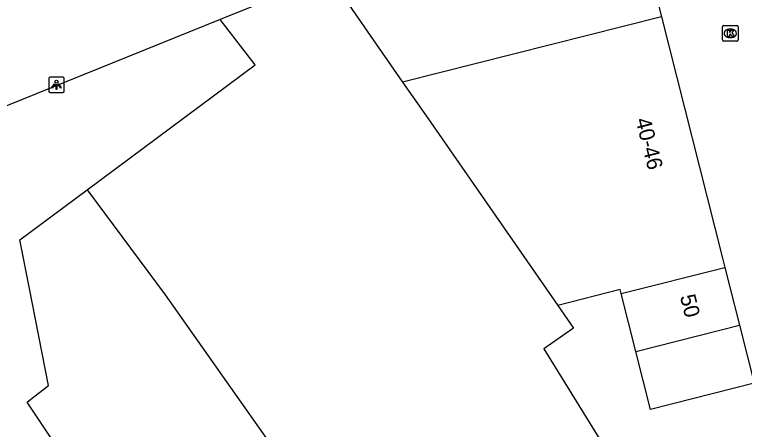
# Model space of a CAD drawing. Extents: x 161087 to 161922, y 382574 to 383873.
# Drawn here: x 161284.92 to 161332.08, y 383429.31 to 383456.13 of the extents above; entities that cross this region are included whole.
import ezdxf

# ---------------------------------------------------------------- set-up
doc = ezdxf.new("R2010")
doc.units = 0
for name, color, linetype in [('IMGEO_Kolk', 7, 'Continuous'), ('IMGEO_Lichtpunt', 7, 'Continuous'), ('IMGEO_Pand', 7, 'Continuous'), ('IMGEO_Pand_nummerreeks', 7, 'Continuous'), ('IMGEO_Rijbaan_lokaal_open', 7, 'Continuous')]:
    doc.layers.add(name, color=color, linetype=linetype)

msp = doc.modelspace()

# ---------------------------------------------------------------- linework, layer by layer
at = {"layer": 'IMGEO_Kolk'}
for p, q in [((161330.669, 383454.496), (161330.669, 383455.348)), ((161330.744, 383455.422), (161331.596, 383455.422)), ((161331.157, 383455.202), (161331.182, 383455.202)), ((161331.67, 383455.348), (161331.67, 383454.496)), ((161331.596, 383454.422), (161330.744, 383454.422)), ((161331.18, 383454.642), (161331.155, 383454.642))]:
    msp.add_line(p, q, dxfattribs=at)
for points in [[(161330.669, 383454.496), (161330.669, 383455.348)], [(161330.744, 383455.422), (161331.596, 383455.422)], [(161331.67, 383455.348), (161331.67, 383454.496)], [(161330.99, 383455.122), (161331.113, 383455.122), (161331.113, 383454.971), (161331.243, 383455.122), (161331.407, 383455.122), (161331.261, 383454.971), (161331.414, 383454.722), (161331.262, 383454.722), (161331.177, 383454.886), (161331.113, 383454.819), (161331.113, 383454.722), (161330.99, 383454.722), (161330.99, 383455.122)], [(161331.596, 383454.422), (161330.744, 383454.422)]]:
    msp.add_lwpolyline(points, dxfattribs=at)
for centre, start, end in [((161330.746, 383455.346), 91.552, 178.448), ((161330.746, 383455.346), 91.552, 178.448), ((161331.594, 383455.346), 1.552, 88.448), ((161331.594, 383455.346), 1.552, 88.448), ((161330.746, 383454.498), 181.552, 268.448), ((161330.746, 383454.498), 181.552, 268.448), ((161331.594, 383454.498), 271.552, 358.448), ((161331.594, 383454.498), 271.552, 358.448)]:
    msp.add_arc(centre, 0.0765, start, end, dxfattribs=at)
for centre, major_axis, ratio, start_param, end_param in [((161331.156, 383454.922), (-0.387, 0.002), 0.722429, 4.712389, 7.853982), ((161331.181, 383454.922), (-0.39, 0.002), 0.717154, 1.570796, 4.712389)]:
    msp.add_ellipse(centre, major_axis=major_axis, ratio=ratio, start_param=start_param, end_param=end_param, dxfattribs=at)
at = {"layer": 'IMGEO_Lichtpunt'}
for p, q in [((161287.127, 383451.996), (161287.127, 383451.189)), ((161287.127, 383451.996), (161287.127, 383451.189)), ((161288.029, 383452.091), (161287.221, 383452.091)), ((161288.029, 383452.091), (161287.221, 383452.091)), ((161288.123, 383451.189), (161288.123, 383451.996)), ((161288.123, 383451.189), (161288.123, 383451.996)), ((161287.221, 383451.095), (161288.029, 383451.095)), ((161287.221, 383451.095), (161288.029, 383451.095))]:
    msp.add_line(p, q, dxfattribs=at)
for points in [[(161287.501, 383451.66), (161287.54, 383451.632), (161287.352, 383451.37), (161287.314, 383451.397), (161287.501, 383451.66)], [(161287.603, 383451.612), (161287.65, 383451.612), (161287.65, 383451.29), (161287.603, 383451.29), (161287.603, 383451.612)], [(161287.713, 383451.632), (161287.751, 383451.659), (161287.938, 383451.397), (161287.899, 383451.369), (161287.713, 383451.632)]]:
    msp.add_lwpolyline(points, dxfattribs=at)
msp.add_circle((161287.626, 383451.794), 0.0994, dxfattribs=at)
for centre, start, end in [((161287.221, 383451.996), 90, 180), ((161287.221, 383451.996), 90, 180), ((161288.029, 383451.996), 0, 90), ((161288.029, 383451.996), 0, 90), ((161287.221, 383451.189), 180, 270), ((161287.221, 383451.189), 180, 270), ((161288.029, 383451.189), 270, 0), ((161288.029, 383451.189), 270, 360)]:
    msp.add_arc(centre, 0.0946, start, end, dxfattribs=at)
at = {"layer": 'IMGEO_Pand'}
for points in [[(161323.067, 383462.923), (161324.859, 383463.379), (161326.724, 383455.995)], [(161305.221, 383458.664), (161298.208, 383455.819)], [(161305.221, 383458.664), (161309.989, 383451.753)], [(161289.598, 383444.795), (161300.471, 383452.88), (161298.208, 383455.819)], [(161326.724, 383455.995), (161309.989, 383451.753)], [(161326.724, 383455.995), (161330.669, 383440.377), (161330.818, 383439.784)], [(161309.989, 383451.753), (161311.618, 383449.439), (161320.027, 383437.327)], [(161287.507, 383428.422), (161285.724, 383431.07), (161285.865, 383431.179), (161287.119, 383432.153), (161285.863, 383438.531), (161285.264, 383441.572), (161289.598, 383444.795)], [(161289.598, 383444.795), (161294.652, 383438), (161294.901, 383437.644), (161305.363, 383422.807), (161307.153, 383424.079), (161308.109, 383422.724), (161308.403, 383422.934), (161319.736, 383406.419)], [(161324.12, 383438.091), (161330.818, 383439.784)], [(161330.818, 383439.784), (161331.764, 383436.04)], [(161324.12, 383438.091), (161324.056, 383438.345), (161320.027, 383437.327)], [(161325.066, 383434.347), (161324.12, 383438.091)], [(161320.027, 383437.327), (161321.046, 383435.859), (161319.128, 383434.527), (161325.116, 383424.819), (161324.913, 383424.684), (161331.516, 383414.752)], [(161325.066, 383434.347), (161331.764, 383436.04)], [(161331.764, 383436.04), (161332.71, 383432.295)], [(161332.71, 383432.295), (161326.012, 383430.603), (161325.066, 383434.347)]]:
    msp.add_lwpolyline(points, dxfattribs=at)
at = {"layer": 'IMGEO_Rijbaan_lokaal_open'}
msp.add_lwpolyline([(161298.208, 383455.819), (161279.377, 383448.196)], dxfattribs=at)

# ---------------------------------------------------------------- texts
at = {"layer": 'IMGEO_Pand_nummerreeks'}
for s, rotation, p in [('40-46', 284.2022, (161325.033, 383449.333)), ('50', 284.1747, (161327.91, 383437.907))]:
    msp.add_text(s, height=1, rotation=rotation, dxfattribs=at).set_placement(p)

doc.saveas('drawing.dxf')
